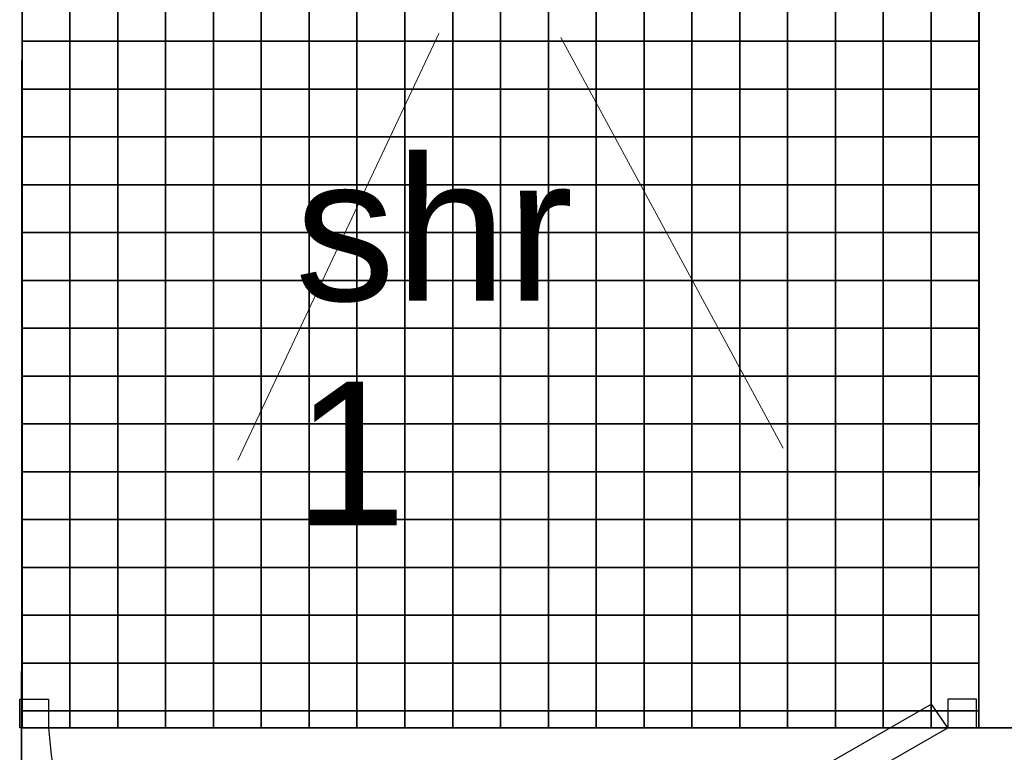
# Model space of a CAD drawing. Header units: millimetres. Extents: x -115474967 to 444143, y -74377 to 241828222.
# Tile 289 of 590: x -184312 to -183283, y 271154 to 271919. Entities that reach past the tile are written whole.
import ezdxf

# ---------------------------------------------------------------- set-up
doc = ezdxf.new("R2010")
doc.units = ezdxf.units.MM
doc.header["$MEASUREMENT"] = 0
doc.linetypes.add('Dashed', pattern=[280, 140, -140])
for name, color, linetype in [('00-2 Fittings', 8, 'Continuous'), ('00-2 Walls', 4, 'Continuous'), ('00-3 Elev 02', 1, 'Continuous'), ('00-3 Elev 04', 8, 'Continuous'), ('FITT-CURT', 4, 'Dashed'), ('FITT-SANT', 5, 'Continuous'), ('TEXT-50', 2, 'Continuous'), ('WINDOWS_AND_DOORS', 1, 'Continuous')]:
    doc.layers.add(name, color=color, linetype=linetype)
doc.layers.add('0_cons_01', color=40, linetype='Continuous', lineweight=0, plot=False)
doc.styles.add('TEXT-50', font='arial.ttf', dxfattribs={"height": 100})

msp = doc.modelspace()

# ---------------------------------------------------------------- linework, layer by layer
at = {"layer": '00-2 Fittings', "color": 9, "true_color": 0xc7c8ca}
for points in [[(-184309.5372, 271946.87394), (-184309.5372, 271896.87394), (-184259.79637, 271896.87394), (-184259.79637, 271946.87394)], [(-184259.79637, 271946.87394), (-184259.79637, 271896.87394), (-184209.79637, 271896.87394), (-184209.79637, 271946.87394)], [(-184209.79637, 271946.87394), (-184209.79637, 271896.87394), (-184159.79637, 271896.87394), (-184159.79637, 271946.87394)], [(-184159.79637, 271946.87394), (-184159.79637, 271896.87394), (-184109.79637, 271896.87394), (-184109.79637, 271946.87394)], [(-184109.79637, 271946.87394), (-184109.79637, 271896.87394), (-184059.79637, 271896.87394), (-184059.79637, 271946.87394)], [(-184059.79637, 271946.87394), (-184059.79637, 271896.87394), (-184009.79637, 271896.87394), (-184009.79637, 271946.87394)], [(-184009.79637, 271946.87394), (-184009.79637, 271896.87394), (-183959.79637, 271896.87394), (-183959.79637, 271946.87394)], [(-183909.79637, 271946.87394), (-183909.79637, 271896.87394), (-183959.79637, 271896.87394), (-183959.79637, 271946.87394)], [(-183859.79637, 271946.87394), (-183859.79637, 271896.87394), (-183909.79637, 271896.87394), (-183909.79637, 271946.87394)], [(-183809.79637, 271946.87394), (-183809.79637, 271896.87394), (-183859.79637, 271896.87394), (-183859.79637, 271946.87394)], [(-183759.79637, 271946.87394), (-183759.79637, 271896.87394), (-183809.79637, 271896.87394), (-183809.79637, 271946.87394)], [(-183709.79637, 271946.87394), (-183709.79637, 271896.87394), (-183759.79637, 271896.87394), (-183759.79637, 271946.87394)], [(-183659.79637, 271946.87394), (-183659.79637, 271896.87394), (-183709.79637, 271896.87394), (-183709.79637, 271946.87394)], [(-183609.79637, 271946.87394), (-183609.79637, 271896.87394), (-183659.79637, 271896.87394), (-183659.79637, 271946.87394)], [(-183559.79637, 271946.87394), (-183559.79637, 271896.87394), (-183609.79637, 271896.87394), (-183609.79637, 271946.87394)], [(-183509.79637, 271946.87394), (-183509.79637, 271896.87394), (-183559.79637, 271896.87394), (-183559.79637, 271946.87394)], [(-183459.79637, 271946.87394), (-183459.79637, 271896.87394), (-183509.79637, 271896.87394), (-183509.79637, 271946.87394)], [(-183409.79637, 271946.87394), (-183409.79637, 271896.87394), (-183459.79637, 271896.87394), (-183459.79637, 271946.87394)], [(-183359.79637, 271946.87394), (-183359.79637, 271896.87394), (-183409.79637, 271896.87394), (-183409.79637, 271946.87394)], [(-183310.11858, 271946.87394), (-183310.11858, 271896.87394), (-183359.79637, 271896.87394), (-183359.79637, 271946.87394)], [(-184309.5372, 271896.87394), (-184309.5372, 271846.87394), (-184259.79637, 271846.87394), (-184259.79637, 271896.87394)], [(-184259.79637, 271896.87394), (-184259.79637, 271846.87394), (-184209.79637, 271846.87394), (-184209.79637, 271896.87394)], [(-184209.79637, 271896.87394), (-184209.79637, 271846.87394), (-184159.79637, 271846.87394), (-184159.79637, 271896.87394)], [(-184159.79637, 271896.87394), (-184159.79637, 271846.87394), (-184109.79637, 271846.87394), (-184109.79637, 271896.87394)], [(-184109.79637, 271896.87394), (-184109.79637, 271846.87394), (-184059.79637, 271846.87394), (-184059.79637, 271896.87394)], [(-184059.79637, 271896.87394), (-184059.79637, 271846.87394), (-184009.79637, 271846.87394), (-184009.79637, 271896.87394)], [(-184009.79637, 271896.87394), (-184009.79637, 271846.87394), (-183959.79637, 271846.87394), (-183959.79637, 271896.87394)], [(-183909.79637, 271896.87394), (-183909.79637, 271846.87394), (-183959.79637, 271846.87394), (-183959.79637, 271896.87394)], [(-183859.79637, 271896.87394), (-183859.79637, 271846.87394), (-183909.79637, 271846.87394), (-183909.79637, 271896.87394)], [(-183809.79637, 271896.87394), (-183809.79637, 271846.87394), (-183859.79637, 271846.87394), (-183859.79637, 271896.87394)], [(-183759.79637, 271896.87394), (-183759.79637, 271846.87394), (-183809.79637, 271846.87394), (-183809.79637, 271896.87394)], [(-183709.79637, 271896.87394), (-183709.79637, 271846.87394), (-183759.79637, 271846.87394), (-183759.79637, 271896.87394)], [(-183659.79637, 271896.87394), (-183659.79637, 271846.87394), (-183709.79637, 271846.87394), (-183709.79637, 271896.87394)], [(-183609.79637, 271896.87394), (-183609.79637, 271846.87394), (-183659.79637, 271846.87394), (-183659.79637, 271896.87394)], [(-183559.79637, 271896.87394), (-183559.79637, 271846.87394), (-183609.79637, 271846.87394), (-183609.79637, 271896.87394)], [(-183509.79637, 271896.87394), (-183509.79637, 271846.87394), (-183559.79637, 271846.87394), (-183559.79637, 271896.87394)], [(-183459.79637, 271896.87394), (-183459.79637, 271846.87394), (-183509.79637, 271846.87394), (-183509.79637, 271896.87394)], [(-183409.79637, 271896.87394), (-183409.79637, 271846.87394), (-183459.79637, 271846.87394), (-183459.79637, 271896.87394)], [(-183359.79637, 271896.87394), (-183359.79637, 271846.87394), (-183409.79637, 271846.87394), (-183409.79637, 271896.87394)], [(-183310.11858, 271896.87394), (-183310.11858, 271846.87394), (-183359.79637, 271846.87394), (-183359.79637, 271896.87394)], [(-184309.5372, 271846.87394), (-184309.5372, 271796.87394), (-184259.79637, 271796.87394), (-184259.79637, 271846.87394)], [(-184259.79637, 271846.87394), (-184259.79637, 271796.87394), (-184209.79637, 271796.87394), (-184209.79637, 271846.87394)], [(-184209.79637, 271846.87394), (-184209.79637, 271796.87394), (-184159.79637, 271796.87394), (-184159.79637, 271846.87394)], [(-184159.79637, 271846.87394), (-184159.79637, 271796.87394), (-184109.79637, 271796.87394), (-184109.79637, 271846.87394)], [(-184109.79637, 271846.87394), (-184109.79637, 271796.87394), (-184059.79637, 271796.87394), (-184059.79637, 271846.87394)], [(-184059.79637, 271846.87394), (-184059.79637, 271796.87394), (-184009.79637, 271796.87394), (-184009.79637, 271846.87394)], [(-184009.79637, 271846.87394), (-184009.79637, 271796.87394), (-183959.79637, 271796.87394), (-183959.79637, 271846.87394)], [(-183909.79637, 271846.87394), (-183909.79637, 271796.87394), (-183959.79637, 271796.87394), (-183959.79637, 271846.87394)], [(-183859.79637, 271846.87394), (-183859.79637, 271796.87394), (-183909.79637, 271796.87394), (-183909.79637, 271846.87394)], [(-183809.79637, 271846.87394), (-183809.79637, 271796.87394), (-183859.79637, 271796.87394), (-183859.79637, 271846.87394)], [(-183759.79637, 271846.87394), (-183759.79637, 271796.87394), (-183809.79637, 271796.87394), (-183809.79637, 271846.87394)], [(-183709.79637, 271846.87394), (-183709.79637, 271796.87394), (-183759.79637, 271796.87394), (-183759.79637, 271846.87394)], [(-183659.79637, 271846.87394), (-183659.79637, 271796.87394), (-183709.79637, 271796.87394), (-183709.79637, 271846.87394)], [(-183609.79637, 271846.87394), (-183609.79637, 271796.87394), (-183659.79637, 271796.87394), (-183659.79637, 271846.87394)], [(-183559.79637, 271846.87394), (-183559.79637, 271796.87394), (-183609.79637, 271796.87394), (-183609.79637, 271846.87394)], [(-183509.79637, 271846.87394), (-183509.79637, 271796.87394), (-183559.79637, 271796.87394), (-183559.79637, 271846.87394)], [(-183459.79637, 271846.87394), (-183459.79637, 271796.87394), (-183509.79637, 271796.87394), (-183509.79637, 271846.87394)], [(-183409.79637, 271846.87394), (-183409.79637, 271796.87394), (-183459.79637, 271796.87394), (-183459.79637, 271846.87394)], [(-183359.79637, 271846.87394), (-183359.79637, 271796.87394), (-183409.79637, 271796.87394), (-183409.79637, 271846.87394)], [(-183310.11858, 271846.87394), (-183310.11858, 271796.87394), (-183359.79637, 271796.87394), (-183359.79637, 271846.87394)], [(-184309.5372, 271796.87394), (-184309.5372, 271746.87394), (-184259.79637, 271746.87394), (-184259.79637, 271796.87394)], [(-184259.79637, 271796.87394), (-184259.79637, 271746.87394), (-184209.79637, 271746.87394), (-184209.79637, 271796.87394)], [(-184209.79637, 271796.87394), (-184209.79637, 271746.87394), (-184159.79637, 271746.87394), (-184159.79637, 271796.87394)], [(-184159.79637, 271796.87394), (-184159.79637, 271746.87394), (-184109.79637, 271746.87394), (-184109.79637, 271796.87394)], [(-184109.79637, 271796.87394), (-184109.79637, 271746.87394), (-184059.79637, 271746.87394), (-184059.79637, 271796.87394)], [(-184059.79637, 271796.87394), (-184059.79637, 271746.87394), (-184009.79637, 271746.87394), (-184009.79637, 271796.87394)], [(-184009.79637, 271796.87394), (-184009.79637, 271746.87394), (-183959.79637, 271746.87394), (-183959.79637, 271796.87394)], [(-183909.79637, 271796.87394), (-183909.79637, 271746.87394), (-183959.79637, 271746.87394), (-183959.79637, 271796.87394)], [(-183859.79637, 271796.87394), (-183859.79637, 271746.87394), (-183909.79637, 271746.87394), (-183909.79637, 271796.87394)], [(-183809.79637, 271796.87394), (-183809.79637, 271746.87394), (-183859.79637, 271746.87394), (-183859.79637, 271796.87394)], [(-183759.79637, 271796.87394), (-183759.79637, 271746.87394), (-183809.79637, 271746.87394), (-183809.79637, 271796.87394)], [(-183709.79637, 271796.87394), (-183709.79637, 271746.87394), (-183759.79637, 271746.87394), (-183759.79637, 271796.87394)], [(-183659.79637, 271796.87394), (-183659.79637, 271746.87394), (-183709.79637, 271746.87394), (-183709.79637, 271796.87394)], [(-183609.79637, 271796.87394), (-183609.79637, 271746.87394), (-183659.79637, 271746.87394), (-183659.79637, 271796.87394)], [(-183559.79637, 271796.87394), (-183559.79637, 271746.87394), (-183609.79637, 271746.87394), (-183609.79637, 271796.87394)], [(-183509.79637, 271796.87394), (-183509.79637, 271746.87394), (-183559.79637, 271746.87394), (-183559.79637, 271796.87394)], [(-183459.79637, 271796.87394), (-183459.79637, 271746.87394), (-183509.79637, 271746.87394), (-183509.79637, 271796.87394)], [(-183409.79637, 271796.87394), (-183409.79637, 271746.87394), (-183459.79637, 271746.87394), (-183459.79637, 271796.87394)], [(-183359.79637, 271796.87394), (-183359.79637, 271746.87394), (-183409.79637, 271746.87394), (-183409.79637, 271796.87394)], [(-183310.11858, 271796.87394), (-183310.11858, 271746.87394), (-183359.79637, 271746.87394), (-183359.79637, 271796.87394)], [(-184309.5372, 271746.87394), (-184309.5372, 271696.87394), (-184259.79637, 271696.87394), (-184259.79637, 271746.87394)], [(-184259.79637, 271746.87394), (-184259.79637, 271696.87394), (-184209.79637, 271696.87394), (-184209.79637, 271746.87394)], [(-184209.79637, 271746.87394), (-184209.79637, 271696.87394), (-184159.79637, 271696.87394), (-184159.79637, 271746.87394)], [(-184159.79637, 271746.87394), (-184159.79637, 271696.87394), (-184109.79637, 271696.87394), (-184109.79637, 271746.87394)], [(-184109.79637, 271746.87394), (-184109.79637, 271696.87394), (-184059.79637, 271696.87394), (-184059.79637, 271746.87394)], [(-184059.79637, 271746.87394), (-184059.79637, 271696.87394), (-184009.79637, 271696.87394), (-184009.79637, 271746.87394)], [(-184009.79637, 271746.87394), (-184009.79637, 271696.87394), (-183959.79637, 271696.87394), (-183959.79637, 271746.87394)], [(-183909.79637, 271746.87394), (-183909.79637, 271696.87394), (-183959.79637, 271696.87394), (-183959.79637, 271746.87394)], [(-183859.79637, 271746.87394), (-183859.79637, 271696.87394), (-183909.79637, 271696.87394), (-183909.79637, 271746.87394)], [(-183809.79637, 271746.87394), (-183809.79637, 271696.87394), (-183859.79637, 271696.87394), (-183859.79637, 271746.87394)], [(-183759.79637, 271746.87394), (-183759.79637, 271696.87394), (-183809.79637, 271696.87394), (-183809.79637, 271746.87394)], [(-183709.79637, 271746.87394), (-183709.79637, 271696.87394), (-183759.79637, 271696.87394), (-183759.79637, 271746.87394)], [(-183659.79637, 271746.87394), (-183659.79637, 271696.87394), (-183709.79637, 271696.87394), (-183709.79637, 271746.87394)], [(-183609.79637, 271746.87394), (-183609.79637, 271696.87394), (-183659.79637, 271696.87394), (-183659.79637, 271746.87394)], [(-183559.79637, 271746.87394), (-183559.79637, 271696.87394), (-183609.79637, 271696.87394), (-183609.79637, 271746.87394)], [(-183509.79637, 271746.87394), (-183509.79637, 271696.87394), (-183559.79637, 271696.87394), (-183559.79637, 271746.87394)], [(-183459.79637, 271746.87394), (-183459.79637, 271696.87394), (-183509.79637, 271696.87394), (-183509.79637, 271746.87394)], [(-183409.79637, 271746.87394), (-183409.79637, 271696.87394), (-183459.79637, 271696.87394), (-183459.79637, 271746.87394)], [(-183359.79637, 271746.87394), (-183359.79637, 271696.87394), (-183409.79637, 271696.87394), (-183409.79637, 271746.87394)], [(-183310.11858, 271746.87394), (-183310.11858, 271696.87394), (-183359.79637, 271696.87394), (-183359.79637, 271746.87394)], [(-184309.5372, 271696.87394), (-184309.5372, 271646.87394), (-184259.79637, 271646.87394), (-184259.79637, 271696.87394)], [(-184259.79637, 271696.87394), (-184259.79637, 271646.87394), (-184209.79637, 271646.87394), (-184209.79637, 271696.87394)], [(-184209.79637, 271696.87394), (-184209.79637, 271646.87394), (-184159.79637, 271646.87394), (-184159.79637, 271696.87394)], [(-184159.79637, 271696.87394), (-184159.79637, 271646.87394), (-184109.79637, 271646.87394), (-184109.79637, 271696.87394)], [(-184109.79637, 271696.87394), (-184109.79637, 271646.87394), (-184059.79637, 271646.87394), (-184059.79637, 271696.87394)], [(-184059.79637, 271696.87394), (-184059.79637, 271646.87394), (-184009.79637, 271646.87394), (-184009.79637, 271696.87394)], [(-184009.79637, 271696.87394), (-184009.79637, 271646.87394), (-183959.79637, 271646.87394), (-183959.79637, 271696.87394)], [(-183909.79637, 271696.87394), (-183909.79637, 271646.87394), (-183959.79637, 271646.87394), (-183959.79637, 271696.87394)], [(-183859.79637, 271696.87394), (-183859.79637, 271646.87394), (-183909.79637, 271646.87394), (-183909.79637, 271696.87394)], [(-183809.79637, 271696.87394), (-183809.79637, 271646.87394), (-183859.79637, 271646.87394), (-183859.79637, 271696.87394)], [(-183759.79637, 271696.87394), (-183759.79637, 271646.87394), (-183809.79637, 271646.87394), (-183809.79637, 271696.87394)], [(-183709.79637, 271696.87394), (-183709.79637, 271646.87394), (-183759.79637, 271646.87394), (-183759.79637, 271696.87394)], [(-183659.79637, 271696.87394), (-183659.79637, 271646.87394), (-183709.79637, 271646.87394), (-183709.79637, 271696.87394)], [(-183609.79637, 271696.87394), (-183609.79637, 271646.87394), (-183659.79637, 271646.87394), (-183659.79637, 271696.87394)], [(-183559.79637, 271696.87394), (-183559.79637, 271646.87394), (-183609.79637, 271646.87394), (-183609.79637, 271696.87394)], [(-183509.79637, 271696.87394), (-183509.79637, 271646.87394), (-183559.79637, 271646.87394), (-183559.79637, 271696.87394)], [(-183459.79637, 271696.87394), (-183459.79637, 271646.87394), (-183509.79637, 271646.87394), (-183509.79637, 271696.87394)], [(-183409.79637, 271696.87394), (-183409.79637, 271646.87394), (-183459.79637, 271646.87394), (-183459.79637, 271696.87394)], [(-183359.79637, 271696.87394), (-183359.79637, 271646.87394), (-183409.79637, 271646.87394), (-183409.79637, 271696.87394)], [(-183310.11858, 271696.87394), (-183310.11858, 271646.87394), (-183359.79637, 271646.87394), (-183359.79637, 271696.87394)], [(-184309.5372, 271646.87394), (-184309.5372, 271596.87394), (-184259.79637, 271596.87394), (-184259.79637, 271646.87394)], [(-184259.79637, 271646.87394), (-184259.79637, 271596.87394), (-184209.79637, 271596.87394), (-184209.79637, 271646.87394)], [(-184209.79637, 271646.87394), (-184209.79637, 271596.87394), (-184159.79637, 271596.87394), (-184159.79637, 271646.87394)], [(-184159.79637, 271646.87394), (-184159.79637, 271596.87394), (-184109.79637, 271596.87394), (-184109.79637, 271646.87394)], [(-184109.79637, 271646.87394), (-184109.79637, 271596.87394), (-184059.79637, 271596.87394), (-184059.79637, 271646.87394)], [(-184059.79637, 271646.87394), (-184059.79637, 271596.87394), (-184009.79637, 271596.87394), (-184009.79637, 271646.87394)], [(-184009.79637, 271646.87394), (-184009.79637, 271596.87394), (-183959.79637, 271596.87394), (-183959.79637, 271646.87394)], [(-183909.79637, 271646.87394), (-183909.79637, 271596.87394), (-183959.79637, 271596.87394), (-183959.79637, 271646.87394)], [(-183859.79637, 271646.87394), (-183859.79637, 271596.87394), (-183909.79637, 271596.87394), (-183909.79637, 271646.87394)], [(-183809.79637, 271646.87394), (-183809.79637, 271596.87394), (-183859.79637, 271596.87394), (-183859.79637, 271646.87394)], [(-183759.79637, 271646.87394), (-183759.79637, 271596.87394), (-183809.79637, 271596.87394), (-183809.79637, 271646.87394)], [(-183709.79637, 271646.87394), (-183709.79637, 271596.87394), (-183759.79637, 271596.87394), (-183759.79637, 271646.87394)], [(-183659.79637, 271646.87394), (-183659.79637, 271596.87394), (-183709.79637, 271596.87394), (-183709.79637, 271646.87394)], [(-183609.79637, 271646.87394), (-183609.79637, 271596.87394), (-183659.79637, 271596.87394), (-183659.79637, 271646.87394)], [(-183559.79637, 271646.87394), (-183559.79637, 271596.87394), (-183609.79637, 271596.87394), (-183609.79637, 271646.87394)], [(-183509.79637, 271646.87394), (-183509.79637, 271596.87394), (-183559.79637, 271596.87394), (-183559.79637, 271646.87394)], [(-183459.79637, 271646.87394), (-183459.79637, 271596.87394), (-183509.79637, 271596.87394), (-183509.79637, 271646.87394)], [(-183409.79637, 271646.87394), (-183409.79637, 271596.87394), (-183459.79637, 271596.87394), (-183459.79637, 271646.87394)], [(-183359.79637, 271646.87394), (-183359.79637, 271596.87394), (-183409.79637, 271596.87394), (-183409.79637, 271646.87394)], [(-183310.11858, 271646.87394), (-183310.11858, 271596.87394), (-183359.79637, 271596.87394), (-183359.79637, 271646.87394)], [(-184309.5372, 271596.87394), (-184309.5372, 271546.87394), (-184259.79637, 271546.87394), (-184259.79637, 271596.87394)], [(-184259.79637, 271596.87394), (-184259.79637, 271546.87394), (-184209.79637, 271546.87394), (-184209.79637, 271596.87394)], [(-184209.79637, 271596.87394), (-184209.79637, 271546.87394), (-184159.79637, 271546.87394), (-184159.79637, 271596.87394)], [(-184159.79637, 271596.87394), (-184159.79637, 271546.87394), (-184109.79637, 271546.87394), (-184109.79637, 271596.87394)], [(-184109.79637, 271596.87394), (-184109.79637, 271546.87394), (-184059.79637, 271546.87394), (-184059.79637, 271596.87394)], [(-184059.79637, 271596.87394), (-184059.79637, 271546.87394), (-184009.79637, 271546.87394), (-184009.79637, 271596.87394)], [(-184009.79637, 271596.87394), (-184009.79637, 271546.87394), (-183959.79637, 271546.87394), (-183959.79637, 271596.87394)], [(-183909.79637, 271596.87394), (-183909.79637, 271546.87394), (-183959.79637, 271546.87394), (-183959.79637, 271596.87394)], [(-183859.79637, 271596.87394), (-183859.79637, 271546.87394), (-183909.79637, 271546.87394), (-183909.79637, 271596.87394)], [(-183809.79637, 271596.87394), (-183809.79637, 271546.87394), (-183859.79637, 271546.87394), (-183859.79637, 271596.87394)], [(-183759.79637, 271596.87394), (-183759.79637, 271546.87394), (-183809.79637, 271546.87394), (-183809.79637, 271596.87394)], [(-183709.79637, 271596.87394), (-183709.79637, 271546.87394), (-183759.79637, 271546.87394), (-183759.79637, 271596.87394)], [(-183659.79637, 271596.87394), (-183659.79637, 271546.87394), (-183709.79637, 271546.87394), (-183709.79637, 271596.87394)], [(-183609.79637, 271596.87394), (-183609.79637, 271546.87394), (-183659.79637, 271546.87394), (-183659.79637, 271596.87394)], [(-183559.79637, 271596.87394), (-183559.79637, 271546.87394), (-183609.79637, 271546.87394), (-183609.79637, 271596.87394)], [(-183509.79637, 271596.87394), (-183509.79637, 271546.87394), (-183559.79637, 271546.87394), (-183559.79637, 271596.87394)], [(-183459.79637, 271596.87394), (-183459.79637, 271546.87394), (-183509.79637, 271546.87394), (-183509.79637, 271596.87394)], [(-183409.79637, 271596.87394), (-183409.79637, 271546.87394), (-183459.79637, 271546.87394), (-183459.79637, 271596.87394)], [(-183359.79637, 271596.87394), (-183359.79637, 271546.87394), (-183409.79637, 271546.87394), (-183409.79637, 271596.87394)], [(-183310.11858, 271596.87394), (-183310.11858, 271546.87394), (-183359.79637, 271546.87394), (-183359.79637, 271596.87394)], [(-184309.5372, 271546.87394), (-184309.5372, 271496.87394), (-184259.79637, 271496.87394), (-184259.79637, 271546.87394)], [(-184259.79637, 271546.87394), (-184259.79637, 271496.87394), (-184209.79637, 271496.87394), (-184209.79637, 271546.87394)], [(-184209.79637, 271546.87394), (-184209.79637, 271496.87394), (-184159.79637, 271496.87394), (-184159.79637, 271546.87394)], [(-184159.79637, 271546.87394), (-184159.79637, 271496.87394), (-184109.79637, 271496.87394), (-184109.79637, 271546.87394)], [(-184109.79637, 271546.87394), (-184109.79637, 271496.87394), (-184059.79637, 271496.87394), (-184059.79637, 271546.87394)], [(-184059.79637, 271546.87394), (-184059.79637, 271496.87394), (-184009.79637, 271496.87394), (-184009.79637, 271546.87394)], [(-184009.79637, 271546.87394), (-184009.79637, 271496.87394), (-183959.79637, 271496.87394), (-183959.79637, 271546.87394)], [(-183909.79637, 271546.87394), (-183909.79637, 271496.87394), (-183959.79637, 271496.87394), (-183959.79637, 271546.87394)], [(-183859.79637, 271546.87394), (-183859.79637, 271496.87394), (-183909.79637, 271496.87394), (-183909.79637, 271546.87394)], [(-183809.79637, 271546.87394), (-183809.79637, 271496.87394), (-183859.79637, 271496.87394), (-183859.79637, 271546.87394)], [(-183759.79637, 271546.87394), (-183759.79637, 271496.87394), (-183809.79637, 271496.87394), (-183809.79637, 271546.87394)], [(-183709.79637, 271546.87394), (-183709.79637, 271496.87394), (-183759.79637, 271496.87394), (-183759.79637, 271546.87394)], [(-183659.79637, 271546.87394), (-183659.79637, 271496.87394), (-183709.79637, 271496.87394), (-183709.79637, 271546.87394)], [(-183609.79637, 271546.87394), (-183609.79637, 271496.87394), (-183659.79637, 271496.87394), (-183659.79637, 271546.87394)], [(-183559.79637, 271546.87394), (-183559.79637, 271496.87394), (-183609.79637, 271496.87394), (-183609.79637, 271546.87394)], [(-183509.79637, 271546.87394), (-183509.79637, 271496.87394), (-183559.79637, 271496.87394), (-183559.79637, 271546.87394)], [(-183459.79637, 271546.87394), (-183459.79637, 271496.87394), (-183509.79637, 271496.87394), (-183509.79637, 271546.87394)], [(-183409.79637, 271546.87394), (-183409.79637, 271496.87394), (-183459.79637, 271496.87394), (-183459.79637, 271546.87394)], [(-183359.79637, 271546.87394), (-183359.79637, 271496.87394), (-183409.79637, 271496.87394), (-183409.79637, 271546.87394)], [(-183310.11858, 271546.87394), (-183310.11858, 271496.87394), (-183359.79637, 271496.87394), (-183359.79637, 271546.87394)], [(-184309.5372, 271496.87394), (-184309.5372, 271446.87394), (-184259.79637, 271446.87394), (-184259.79637, 271496.87394)], [(-184259.79637, 271496.87394), (-184259.79637, 271446.87394), (-184209.79637, 271446.87394), (-184209.79637, 271496.87394)], [(-184209.79637, 271496.87394), (-184209.79637, 271446.87394), (-184159.79637, 271446.87394), (-184159.79637, 271496.87394)], [(-184159.79637, 271496.87394), (-184159.79637, 271446.87394), (-184109.79637, 271446.87394), (-184109.79637, 271496.87394)], [(-184109.79637, 271496.87394), (-184109.79637, 271446.87394), (-184059.79637, 271446.87394), (-184059.79637, 271496.87394)], [(-184059.79637, 271496.87394), (-184059.79637, 271446.87394), (-184009.79637, 271446.87394), (-184009.79637, 271496.87394)], [(-184009.79637, 271496.87394), (-184009.79637, 271446.87394), (-183959.79637, 271446.87394), (-183959.79637, 271496.87394)], [(-183909.79637, 271496.87394), (-183909.79637, 271446.87394), (-183959.79637, 271446.87394), (-183959.79637, 271496.87394)], [(-183859.79637, 271496.87394), (-183859.79637, 271446.87394), (-183909.79637, 271446.87394), (-183909.79637, 271496.87394)], [(-183809.79637, 271496.87394), (-183809.79637, 271446.87394), (-183859.79637, 271446.87394), (-183859.79637, 271496.87394)], [(-183759.79637, 271496.87394), (-183759.79637, 271446.87394), (-183809.79637, 271446.87394), (-183809.79637, 271496.87394)], [(-183709.79637, 271496.87394), (-183709.79637, 271446.87394), (-183759.79637, 271446.87394), (-183759.79637, 271496.87394)], [(-183659.79637, 271496.87394), (-183659.79637, 271446.87394), (-183709.79637, 271446.87394), (-183709.79637, 271496.87394)], [(-183609.79637, 271496.87394), (-183609.79637, 271446.87394), (-183659.79637, 271446.87394), (-183659.79637, 271496.87394)], [(-183559.79637, 271496.87394), (-183559.79637, 271446.87394), (-183609.79637, 271446.87394), (-183609.79637, 271496.87394)], [(-183509.79637, 271496.87394), (-183509.79637, 271446.87394), (-183559.79637, 271446.87394), (-183559.79637, 271496.87394)], [(-183459.79637, 271496.87394), (-183459.79637, 271446.87394), (-183509.79637, 271446.87394), (-183509.79637, 271496.87394)], [(-183409.79637, 271496.87394), (-183409.79637, 271446.87394), (-183459.79637, 271446.87394), (-183459.79637, 271496.87394)], [(-183359.79637, 271496.87394), (-183359.79637, 271446.87394), (-183409.79637, 271446.87394), (-183409.79637, 271496.87394)], [(-183310.11858, 271496.87394), (-183310.11858, 271446.87394), (-183359.79637, 271446.87394), (-183359.79637, 271496.87394)], [(-184309.5372, 271446.87394), (-184309.5372, 271396.87394), (-184259.79637, 271396.87394), (-184259.79637, 271446.87394)], [(-184259.79637, 271446.87394), (-184259.79637, 271396.87394), (-184209.79637, 271396.87394), (-184209.79637, 271446.87394)], [(-184209.79637, 271446.87394), (-184209.79637, 271396.87394), (-184159.79637, 271396.87394), (-184159.79637, 271446.87394)], [(-184159.79637, 271446.87394), (-184159.79637, 271396.87394), (-184109.79637, 271396.87394), (-184109.79637, 271446.87394)], [(-184109.79637, 271446.87394), (-184109.79637, 271396.87394), (-184059.79637, 271396.87394), (-184059.79637, 271446.87394)], [(-184059.79637, 271446.87394), (-184059.79637, 271396.87394), (-184009.79637, 271396.87394), (-184009.79637, 271446.87394)], [(-184009.79637, 271446.87394), (-184009.79637, 271396.87394), (-183959.79637, 271396.87394), (-183959.79637, 271446.87394)], [(-183909.79637, 271446.87394), (-183909.79637, 271396.87394), (-183959.79637, 271396.87394), (-183959.79637, 271446.87394)], [(-183859.79637, 271446.87394), (-183859.79637, 271396.87394), (-183909.79637, 271396.87394), (-183909.79637, 271446.87394)], [(-183809.79637, 271446.87394), (-183809.79637, 271396.87394), (-183859.79637, 271396.87394), (-183859.79637, 271446.87394)], [(-183759.79637, 271446.87394), (-183759.79637, 271396.87394), (-183809.79637, 271396.87394), (-183809.79637, 271446.87394)], [(-183709.79637, 271446.87394), (-183709.79637, 271396.87394), (-183759.79637, 271396.87394), (-183759.79637, 271446.87394)], [(-183659.79637, 271446.87394), (-183659.79637, 271396.87394), (-183709.79637, 271396.87394), (-183709.79637, 271446.87394)], [(-183609.79637, 271446.87394), (-183609.79637, 271396.87394), (-183659.79637, 271396.87394), (-183659.79637, 271446.87394)], [(-183559.79637, 271446.87394), (-183559.79637, 271396.87394), (-183609.79637, 271396.87394), (-183609.79637, 271446.87394)], [(-183509.79637, 271446.87394), (-183509.79637, 271396.87394), (-183559.79637, 271396.87394), (-183559.79637, 271446.87394)], [(-183459.79637, 271446.87394), (-183459.79637, 271396.87394), (-183509.79637, 271396.87394), (-183509.79637, 271446.87394)], [(-183409.79637, 271446.87394), (-183409.79637, 271396.87394), (-183459.79637, 271396.87394), (-183459.79637, 271446.87394)], [(-183359.79637, 271446.87394), (-183359.79637, 271396.87394), (-183409.79637, 271396.87394), (-183409.79637, 271446.87394)], [(-183310.11858, 271446.87394), (-183310.11858, 271396.87394), (-183359.79637, 271396.87394), (-183359.79637, 271446.87394)], [(-184309.5372, 271396.87394), (-184309.5372, 271346.87394), (-184259.79637, 271346.87394), (-184259.79637, 271396.87394)], [(-184259.79637, 271396.87394), (-184259.79637, 271346.87394), (-184209.79637, 271346.87394), (-184209.79637, 271396.87394)], [(-184209.79637, 271396.87394), (-184209.79637, 271346.87394), (-184159.79637, 271346.87394), (-184159.79637, 271396.87394)], [(-184159.79637, 271396.87394), (-184159.79637, 271346.87394), (-184109.79637, 271346.87394), (-184109.79637, 271396.87394)], [(-184109.79637, 271396.87394), (-184109.79637, 271346.87394), (-184059.79637, 271346.87394), (-184059.79637, 271396.87394)], [(-184059.79637, 271396.87394), (-184059.79637, 271346.87394), (-184009.79637, 271346.87394), (-184009.79637, 271396.87394)], [(-184009.79637, 271396.87394), (-184009.79637, 271346.87394), (-183959.79637, 271346.87394), (-183959.79637, 271396.87394)], [(-183909.79637, 271396.87394), (-183909.79637, 271346.87394), (-183959.79637, 271346.87394), (-183959.79637, 271396.87394)], [(-183859.79637, 271396.87394), (-183859.79637, 271346.87394), (-183909.79637, 271346.87394), (-183909.79637, 271396.87394)], [(-183809.79637, 271396.87394), (-183809.79637, 271346.87394), (-183859.79637, 271346.87394), (-183859.79637, 271396.87394)], [(-183759.79637, 271396.87394), (-183759.79637, 271346.87394), (-183809.79637, 271346.87394), (-183809.79637, 271396.87394)], [(-183709.79637, 271396.87394), (-183709.79637, 271346.87394), (-183759.79637, 271346.87394), (-183759.79637, 271396.87394)], [(-183659.79637, 271396.87394), (-183659.79637, 271346.87394), (-183709.79637, 271346.87394), (-183709.79637, 271396.87394)], [(-183609.79637, 271396.87394), (-183609.79637, 271346.87394), (-183659.79637, 271346.87394), (-183659.79637, 271396.87394)], [(-183559.79637, 271396.87394), (-183559.79637, 271346.87394), (-183609.79637, 271346.87394), (-183609.79637, 271396.87394)], [(-183509.79637, 271396.87394), (-183509.79637, 271346.87394), (-183559.79637, 271346.87394), (-183559.79637, 271396.87394)], [(-183459.79637, 271396.87394), (-183459.79637, 271346.87394), (-183509.79637, 271346.87394), (-183509.79637, 271396.87394)], [(-183409.79637, 271396.87394), (-183409.79637, 271346.87394), (-183459.79637, 271346.87394), (-183459.79637, 271396.87394)], [(-183359.79637, 271396.87394), (-183359.79637, 271346.87394), (-183409.79637, 271346.87394), (-183409.79637, 271396.87394)], [(-183310.11858, 271396.87394), (-183310.11858, 271346.87394), (-183359.79637, 271346.87394), (-183359.79637, 271396.87394)], [(-184309.5372, 271346.87394), (-184309.5372, 271296.87394), (-184259.79637, 271296.87394), (-184259.79637, 271346.87394)], [(-184259.79637, 271346.87394), (-184259.79637, 271296.87394), (-184209.79637, 271296.87394), (-184209.79637, 271346.87394)], [(-184209.79637, 271346.87394), (-184209.79637, 271296.87394), (-184159.79637, 271296.87394), (-184159.79637, 271346.87394)], [(-184159.79637, 271346.87394), (-184159.79637, 271296.87394), (-184109.79637, 271296.87394), (-184109.79637, 271346.87394)], [(-184109.79637, 271346.87394), (-184109.79637, 271296.87394), (-184059.79637, 271296.87394), (-184059.79637, 271346.87394)], [(-184059.79637, 271346.87394), (-184059.79637, 271296.87394), (-184009.79637, 271296.87394), (-184009.79637, 271346.87394)], [(-184009.79637, 271346.87394), (-184009.79637, 271296.87394), (-183959.79637, 271296.87394), (-183959.79637, 271346.87394)], [(-183909.79637, 271346.87394), (-183909.79637, 271296.87394), (-183959.79637, 271296.87394), (-183959.79637, 271346.87394)], [(-183859.79637, 271346.87394), (-183859.79637, 271296.87394), (-183909.79637, 271296.87394), (-183909.79637, 271346.87394)], [(-183809.79637, 271346.87394), (-183809.79637, 271296.87394), (-183859.79637, 271296.87394), (-183859.79637, 271346.87394)], [(-183759.79637, 271346.87394), (-183759.79637, 271296.87394), (-183809.79637, 271296.87394), (-183809.79637, 271346.87394)], [(-183709.79637, 271346.87394), (-183709.79637, 271296.87394), (-183759.79637, 271296.87394), (-183759.79637, 271346.87394)], [(-183659.79637, 271346.87394), (-183659.79637, 271296.87394), (-183709.79637, 271296.87394), (-183709.79637, 271346.87394)], [(-183609.79637, 271346.87394), (-183609.79637, 271296.87394), (-183659.79637, 271296.87394), (-183659.79637, 271346.87394)], [(-183559.79637, 271346.87394), (-183559.79637, 271296.87394), (-183609.79637, 271296.87394), (-183609.79637, 271346.87394)], [(-183509.79637, 271346.87394), (-183509.79637, 271296.87394), (-183559.79637, 271296.87394), (-183559.79637, 271346.87394)], [(-183459.79637, 271346.87394), (-183459.79637, 271296.87394), (-183509.79637, 271296.87394), (-183509.79637, 271346.87394)], [(-183409.79637, 271346.87394), (-183409.79637, 271296.87394), (-183459.79637, 271296.87394), (-183459.79637, 271346.87394)], [(-183359.79637, 271346.87394), (-183359.79637, 271296.87394), (-183409.79637, 271296.87394), (-183409.79637, 271346.87394)], [(-183310.11858, 271346.87394), (-183310.11858, 271296.87394), (-183359.79637, 271296.87394), (-183359.79637, 271346.87394)], [(-184309.5372, 271296.87394), (-184309.5372, 271246.87394), (-184259.79637, 271246.87394), (-184259.79637, 271296.87394)], [(-184259.79637, 271296.87394), (-184259.79637, 271246.87394), (-184209.79637, 271246.87394), (-184209.79637, 271296.87394)], [(-184209.79637, 271296.87394), (-184209.79637, 271246.87394), (-184159.79637, 271246.87394), (-184159.79637, 271296.87394)], [(-184159.79637, 271296.87394), (-184159.79637, 271246.87394), (-184109.79637, 271246.87394), (-184109.79637, 271296.87394)], [(-184109.79637, 271296.87394), (-184109.79637, 271246.87394), (-184059.79637, 271246.87394), (-184059.79637, 271296.87394)], [(-184059.79637, 271296.87394), (-184059.79637, 271246.87394), (-184009.79637, 271246.87394), (-184009.79637, 271296.87394)], [(-184009.79637, 271296.87394), (-184009.79637, 271246.87394), (-183959.79637, 271246.87394), (-183959.79637, 271296.87394)], [(-183909.79637, 271296.87394), (-183909.79637, 271246.87394), (-183959.79637, 271246.87394), (-183959.79637, 271296.87394)], [(-183859.79637, 271296.87394), (-183859.79637, 271246.87394), (-183909.79637, 271246.87394), (-183909.79637, 271296.87394)], [(-183809.79637, 271296.87394), (-183809.79637, 271246.87394), (-183859.79637, 271246.87394), (-183859.79637, 271296.87394)], [(-183759.79637, 271296.87394), (-183759.79637, 271246.87394), (-183809.79637, 271246.87394), (-183809.79637, 271296.87394)], [(-183709.79637, 271296.87394), (-183709.79637, 271246.87394), (-183759.79637, 271246.87394), (-183759.79637, 271296.87394)], [(-183659.79637, 271296.87394), (-183659.79637, 271246.87394), (-183709.79637, 271246.87394), (-183709.79637, 271296.87394)], [(-183609.79637, 271296.87394), (-183609.79637, 271246.87394), (-183659.79637, 271246.87394), (-183659.79637, 271296.87394)], [(-183559.79637, 271296.87394), (-183559.79637, 271246.87394), (-183609.79637, 271246.87394), (-183609.79637, 271296.87394)], [(-183509.79637, 271296.87394), (-183509.79637, 271246.87394), (-183559.79637, 271246.87394), (-183559.79637, 271296.87394)], [(-183459.79637, 271296.87394), (-183459.79637, 271246.87394), (-183509.79637, 271246.87394), (-183509.79637, 271296.87394)], [(-183409.79637, 271296.87394), (-183409.79637, 271246.87394), (-183459.79637, 271246.87394), (-183459.79637, 271296.87394)], [(-183359.79637, 271296.87394), (-183359.79637, 271246.87394), (-183409.79637, 271246.87394), (-183409.79637, 271296.87394)], [(-183310.11858, 271296.87394), (-183310.11858, 271246.87394), (-183359.79637, 271246.87394), (-183359.79637, 271296.87394)], [(-184309.5372, 271246.87394), (-184309.5372, 271196.87394), (-184259.79637, 271196.87394), (-184259.79637, 271246.87394)], [(-184259.79637, 271246.87394), (-184259.79637, 271196.87394), (-184209.79637, 271196.87394), (-184209.79637, 271246.87394)], [(-184209.79637, 271246.87394), (-184209.79637, 271196.87394), (-184159.79637, 271196.87394), (-184159.79637, 271246.87394)], [(-184159.79637, 271246.87394), (-184159.79637, 271196.87394), (-184109.79637, 271196.87394), (-184109.79637, 271246.87394)], [(-184109.79637, 271246.87394), (-184109.79637, 271196.87394), (-184059.79637, 271196.87394), (-184059.79637, 271246.87394)], [(-184059.79637, 271246.87394), (-184059.79637, 271196.87394), (-184009.79637, 271196.87394), (-184009.79637, 271246.87394)], [(-184009.79637, 271246.87394), (-184009.79637, 271196.87394), (-183959.79637, 271196.87394), (-183959.79637, 271246.87394)], [(-183909.79637, 271246.87394), (-183909.79637, 271196.87394), (-183959.79637, 271196.87394), (-183959.79637, 271246.87394)], [(-183859.79637, 271246.87394), (-183859.79637, 271196.87394), (-183909.79637, 271196.87394), (-183909.79637, 271246.87394)], [(-183809.79637, 271246.87394), (-183809.79637, 271196.87394), (-183859.79637, 271196.87394), (-183859.79637, 271246.87394)], [(-183759.79637, 271246.87394), (-183759.79637, 271196.87394), (-183809.79637, 271196.87394), (-183809.79637, 271246.87394)], [(-183709.79637, 271246.87394), (-183709.79637, 271196.87394), (-183759.79637, 271196.87394), (-183759.79637, 271246.87394)], [(-183659.79637, 271246.87394), (-183659.79637, 271196.87394), (-183709.79637, 271196.87394), (-183709.79637, 271246.87394)], [(-183609.79637, 271246.87394), (-183609.79637, 271196.87394), (-183659.79637, 271196.87394), (-183659.79637, 271246.87394)], [(-183559.79637, 271246.87394), (-183559.79637, 271196.87394), (-183609.79637, 271196.87394), (-183609.79637, 271246.87394)], [(-183509.79637, 271246.87394), (-183509.79637, 271196.87394), (-183559.79637, 271196.87394), (-183559.79637, 271246.87394)], [(-183459.79637, 271246.87394), (-183459.79637, 271196.87394), (-183509.79637, 271196.87394), (-183509.79637, 271246.87394)], [(-183409.79637, 271246.87394), (-183409.79637, 271196.87394), (-183459.79637, 271196.87394), (-183459.79637, 271246.87394)], [(-183359.79637, 271246.87394), (-183359.79637, 271196.87394), (-183409.79637, 271196.87394), (-183409.79637, 271246.87394)], [(-183310.11858, 271246.87394), (-183310.11858, 271196.87394), (-183359.79637, 271196.87394), (-183359.79637, 271246.87394)], [(-184309.5372, 271196.87394), (-184309.5372, 271179.27909), (-184259.79637, 271179.27909), (-184259.79637, 271196.87394)], [(-184259.79637, 271196.87394), (-184259.79637, 271179.27909), (-184209.79637, 271179.27909), (-184209.79637, 271196.87394)], [(-184209.79637, 271196.87394), (-184209.79637, 271179.27909), (-184159.79637, 271179.27909), (-184159.79637, 271196.87394)], [(-184159.79637, 271196.87394), (-184159.79637, 271179.27909), (-184109.79637, 271179.27909), (-184109.79637, 271196.87394)], [(-184109.79637, 271196.87394), (-184109.79637, 271179.27909), (-184059.79637, 271179.27909), (-184059.79637, 271196.87394)], [(-184059.79637, 271196.87394), (-184059.79637, 271179.27909), (-184009.79637, 271179.27909), (-184009.79637, 271196.87394)], [(-184009.79637, 271196.87394), (-184009.79637, 271179.27909), (-183959.79637, 271179.27909), (-183959.79637, 271196.87394)], [(-183909.79637, 271196.87394), (-183909.79637, 271179.27909), (-183959.79637, 271179.27909), (-183959.79637, 271196.87394)], [(-183859.79637, 271196.87394), (-183859.79637, 271179.27909), (-183909.79637, 271179.27909), (-183909.79637, 271196.87394)], [(-183809.79637, 271196.87394), (-183809.79637, 271179.27909), (-183859.79637, 271179.27909), (-183859.79637, 271196.87394)], [(-183759.79637, 271196.87394), (-183759.79637, 271179.27909), (-183809.79637, 271179.27909), (-183809.79637, 271196.87394)], [(-183709.79637, 271196.87394), (-183709.79637, 271179.27909), (-183759.79637, 271179.27909), (-183759.79637, 271196.87394)], [(-183659.79637, 271196.87394), (-183659.79637, 271179.27909), (-183709.79637, 271179.27909), (-183709.79637, 271196.87394)], [(-183609.79637, 271196.87394), (-183609.79637, 271179.27909), (-183659.79637, 271179.27909), (-183659.79637, 271196.87394)], [(-183559.79637, 271196.87394), (-183559.79637, 271179.27909), (-183609.79637, 271179.27909), (-183609.79637, 271196.87394)], [(-183509.79637, 271196.87394), (-183509.79637, 271179.27909), (-183559.79637, 271179.27909), (-183559.79637, 271196.87394)], [(-183459.79637, 271196.87394), (-183459.79637, 271179.27909), (-183509.79637, 271179.27909), (-183509.79637, 271196.87394)], [(-183409.79637, 271196.87394), (-183409.79637, 271179.27909), (-183459.79637, 271179.27909), (-183459.79637, 271196.87394)], [(-183359.79637, 271196.87394), (-183359.79637, 271179.27909), (-183409.79637, 271179.27909), (-183409.79637, 271196.87394)], [(-183310.11858, 271196.87394), (-183310.11858, 271179.19477), (-183359.79637, 271179.19477), (-183359.79637, 271196.87394)]]:
    msp.add_lwpolyline(points, close=True, dxfattribs=at)
at = {"layer": '00-2 Walls'}
msp.add_line((-184310.60676, 270280.13857), (-184309.51787, 272196.87394), dxfattribs=at)
for points in [[(-184310.60676, 270280.13857), (-184309.51787, 272197.59852)], [(-183309.42675, 272188.16032), (-183310.11858, 271179.19329)], [(-183310.11858, 271179.19329), (-183260.11859, 271179.1591)]]:
    msp.add_lwpolyline(points, dxfattribs=at)
msp.add_lwpolyline([(-183310.11858, 271179.19329), (-183259.42676, 271179.19329), (-183259.42676, 272196.87394), (-183310.11858, 272196.87394)], close=True, dxfattribs=at)
at = {"layer": '00-3 Elev 02'}
for points in [[(-184309.5372, 271896.87394), (-184309.5372, 272196.87394), (-184259.79637, 272196.87394), (-184259.79637, 271896.87394)], [(-184259.79637, 271896.87394), (-184259.79637, 272196.87394), (-183959.79637, 272196.87394), (-183959.79637, 271896.87394)], [(-183659.79637, 271896.87394), (-183659.79637, 272196.87394), (-183959.79637, 272196.87394), (-183959.79637, 271896.87394)], [(-183359.79637, 271896.87394), (-183359.79637, 272196.87394), (-183659.79637, 272196.87394), (-183659.79637, 271896.87394)], [(-183310.11858, 271896.87394), (-183310.11858, 272196.87394), (-183359.79637, 272196.87394), (-183359.79637, 271896.87394)], [(-184309.5372, 271596.87394), (-184309.5372, 271896.87394), (-184259.79637, 271896.87394), (-184259.79637, 271596.87394)], [(-184259.79637, 271596.87394), (-184259.79637, 271896.87394), (-183959.79637, 271896.87394), (-183959.79637, 271596.87394)], [(-183659.79637, 271596.87394), (-183659.79637, 271896.87394), (-183959.79637, 271896.87394), (-183959.79637, 271596.87394)], [(-183359.79637, 271596.87394), (-183359.79637, 271896.87394), (-183659.79637, 271896.87394), (-183659.79637, 271596.87394)], [(-183310.11858, 271596.87394), (-183310.11858, 271896.87394), (-183359.79637, 271896.87394), (-183359.79637, 271596.87394)], [(-184309.5372, 271296.87394), (-184309.5372, 271596.87394), (-184259.79637, 271596.87394), (-184259.79637, 271296.87394)], [(-184259.79637, 271296.87394), (-184259.79637, 271596.87394), (-183959.79637, 271596.87394), (-183959.79637, 271296.87394)], [(-183659.79637, 271296.87394), (-183659.79637, 271596.87394), (-183959.79637, 271596.87394), (-183959.79637, 271296.87394)], [(-183359.79637, 271296.87394), (-183359.79637, 271596.87394), (-183659.79637, 271596.87394), (-183659.79637, 271296.87394)], [(-183310.11858, 271296.87394), (-183310.11858, 271596.87394), (-183359.79637, 271596.87394), (-183359.79637, 271296.87394)], [(-184309.5372, 271179.27909), (-184309.5372, 271296.87394), (-184259.79637, 271296.87394), (-184259.79637, 271179.27909)], [(-184259.79637, 271179.27909), (-184259.79637, 271296.87394), (-183959.79637, 271296.87394), (-183959.79637, 271179.27909)], [(-183659.79637, 271179.27909), (-183659.79637, 271296.87394), (-183959.79637, 271296.87394), (-183959.79637, 271179.27909)], [(-183359.79637, 271179.27909), (-183359.79637, 271296.87394), (-183659.79637, 271296.87394), (-183659.79637, 271179.27909)], [(-183310.11858, 271179.19477), (-183310.11858, 271296.87394), (-183359.79637, 271296.87394), (-183359.79637, 271179.19477)]]:
    msp.add_lwpolyline(points, close=True, dxfattribs=at)
at = {"layer": '00-3 Elev 04', "linetype": 'Continuous'}
msp.add_line((-181209.18429, 271179.27909), (-184310.09616, 271179.27909), dxfattribs=at)
at = {"layer": '0_cons_01'}
msp.add_lwpolyline([(-184309.5372, 271179.27909), (-183310.11858, 271179.27909), (-183310.11858, 272196.87394), (-184309.5372, 272196.87394)], close=True, dxfattribs=at)
at = {"layer": 'FITT-CURT'}
msp.add_arc((-183131.36952, 271288.90151), 1156.10488, 185.44518505, 207.90494972, dxfattribs=at)
at = {"layer": 'FITT-SANT', "color": 2, "linetype": 'Continuous'}
for points in [[(-184282.25741, 271209.19477), (-184282.25741, 271179.19477), (-184312.25741, 271179.19477), (-184312.25741, 271209.19477)], [(-183342.28011, 271209.19477), (-183342.28011, 271179.19477), (-183312.28011, 271179.19477), (-183312.28011, 271209.19477)], [(-183342.28011, 271179.19477), (-183359.5067, 271203.79689), (-184153.04855, 270747.8373), (-184135.82196, 270723.23518)]]:
    msp.add_lwpolyline(points, close=True, dxfattribs=at)
at = {"layer": 'WINDOWS_AND_DOORS', "linetype": 'Continuous', "lineweight": 0}
for p, q in [((-184084.18968, 271459.04046), (-183874.37567, 271905.01141)), ((-183514.30918, 271471.64745), (-183746.92885, 271900.95623))]:
    msp.add_line(p, q, dxfattribs=at)

# ---------------------------------------------------------------- texts
at = {"layer": 'TEXT-50', "linetype": 'Continuous', "lineweight": 0, "insert": (-183603.49046, 271390.97094), "char_height": 150, "width": 421.1902095, "attachment_point": 9, "line_spacing_factor": 0.938532, "style": 'TEXT-50'}
msp.add_mtext('\\pxql;shr 1', dxfattribs=at)

doc.saveas('drawing.dxf')
